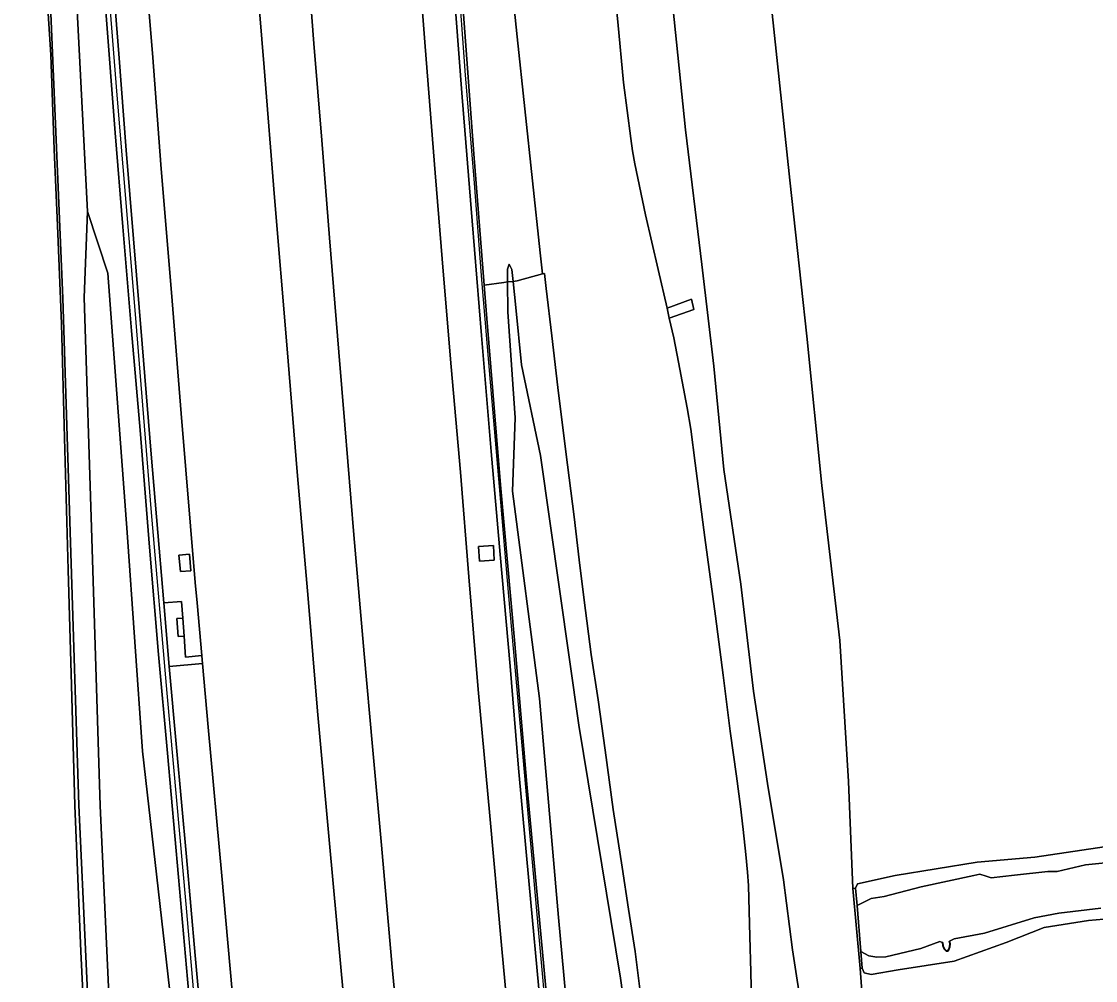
# Model space of a CAD drawing. Extents: x 157648 to 158502, y 379212 to 380938.
# Drawn here: x 157893.2 to 158010.4, y 380686.4 to 380791 of the extents above; entities that cross this region are included whole.
import ezdxf

# ---------------------------------------------------------------- set-up
doc = ezdxf.new("R2010")
doc.units = 0
for name, color, linetype in [('IMGEO_Berm_groen', 7, 'Continuous'), ('IMGEO_Geluidsscherm', 7, 'Continuous'), ('IMGEO_Grasland_overig', 7, 'Continuous'), ('IMGEO_Muur', 7, 'Continuous'), ('IMGEO_Oever', 7, 'Continuous'), ('IMGEO_Rijbaan_autosnelweg', 7, 'Continuous'), ('IMGEO_Rijbaan_autoweg', 7, 'Continuous'), ('IMGEO_Terreindeel_gesloten', 7, 'Continuous'), ('IMGEO_Terreindeel_open', 7, 'Continuous'), ('IMGEO_Waterloop', 7, 'Continuous')]:
    doc.layers.add(name, color=color, linetype=linetype)

msp = doc.modelspace()

# ---------------------------------------------------------------- linework, layer by layer
at = {"layer": 'IMGEO_Berm_groen'}
for points in [[(157903.32, 380673.07), (157901.84, 380705.46), (157900.92, 380734.65), (157900.08, 380760.91), (157900.44, 380770.29), (157898.99, 380798.62), (157895.26, 380851.26), (157893.88, 380851.15), (157893.82, 380848.42), (157893.78, 380848.05), (157893.25, 380843.13), (157894.62, 380825.35), (157896.18, 380797.98), (157897.76, 380760.82), (157898.6, 380734.18), (157899.5, 380705.53), (157901.02, 380672.54)], [(157936.26, 380801.46), (157937.27, 380788.29), (157938.37, 380774.52), (157939.25, 380763.33), (157940.09, 380753.33), (157941.12, 380741.86), (157942.04, 380730.44), (157943.06, 380718.17), (157944.33, 380704.37), (157945.59, 380690.26), (157946.75, 380677.69)], [(157903.04, 380798.05), (157903.86, 380787.47), (157904.67, 380776.98), (157905.47, 380767.31), (157906.4, 380755.85), (157907.39, 380743.82), (157908.25, 380733.58), (157908.76, 380727.62), (157910.68, 380727.75), (157910.85, 380725.94), (157910.99, 380723.97), (157911.13, 380721.69), (157912.91, 380721.88), (157912.39, 380727.59), (157912.19, 380729.84), (157910.66, 380748.26), (157909.67, 380760.54), (157908.43, 380775.4), (157907.57, 380787.07), (157906.46, 380800.66)], [(157934.86, 380675.26), (157933.67, 380687.87), (157932.52, 380701.19), (157931.53, 380711.95), (157930.62, 380722.03), (157929.5, 380735.03), (157928.5, 380747.02), (157927.85, 380754.93), (157926.84, 380767.43), (157926, 380778.07), (157925.12, 380788.61), (157924.22, 380800.61)], [(157898.99, 380798.62), (157900.44, 380770.29), (157902.68, 380763.55), (157904.78, 380735.26), (157906.46, 380711.42), (157910.07, 380679.49)], [(157957.48, 380798.56), (157958.27, 380790.96), (157958.91, 380784.35), (157959.68, 380778.25), (157959.88, 380776.89), (157960.14, 380775.49), (157961.3, 380769.93), (157962.69, 380763.96), (157963.64, 380759.74), (157966.31, 380760.73), (157966.57, 380759.58), (157963.88, 380758.67), (157964.37, 380756.51), (157964.91, 380753.86), (157965.84, 380748.87), (157966.23, 380746.53), (157966.7, 380742.84), (157967.76, 380734.73), (157968.92, 380726.14), (157969.75, 380719.71), (157970.54, 380713.6), (157971.23, 380708.72), (157971.64, 380705.4), (157971.93, 380702.87), (157972.25, 380700.15), (157972.42, 380698.24), (157972.54, 380696.77), (157972.66, 380691.22), (157972.79, 380687.37), (157972.91, 380680.85)], [(157901.02, 380672.54), (157899.5, 380705.53), (157898.6, 380734.18), (157897.76, 380760.82), (157896.18, 380797.98)], [(157918.72, 380797.94), (157919.7, 380786), (157920.83, 380771.81), (157922.19, 380755.76), (157923.35, 380741.45), (157924.5, 380728.07), (157925.54, 380715.79), (157926.8, 380701.76), (157928.04, 380688.26), (157929.59, 380671.26)], [(157949.81, 380683.94), (157948.62, 380696.9), (157947.46, 380709.57), (157946.52, 380720.7), (157945.44, 380732.86), (157944.48, 380744.11), (157943.41, 380756.77), (157942.38, 380769.28), (157941.29, 380782.76), (157940.27, 380796.12)], [(157895.95, 380795.3), (157896.43, 380787.36), (157896.8, 380777.03), (157897.18, 380768.77), (157897.6, 380758.02), (157897.92, 380745.59), (157898.33, 380731.19), (157898.7, 380718.63), (157899.07, 380705.51), (157899.73, 380689.57), (157900.29, 380677.74)], [(157978.46, 380682.46), (157977.33, 380689.75), (157976.35, 380697.38), (157974.61, 380707.89), (157973.06, 380717.96), (157971.68, 380729.63), (157969.85, 380742.15), (157968.74, 380753.42), (157967.43, 380764.49), (157965.65, 380779.18), (157964.27, 380792.66)], [(157964.27, 380792.66), (157965.65, 380779.18), (157967.43, 380764.49), (157968.74, 380753.42), (157969.85, 380742.15), (157971.68, 380729.63), (157973.06, 380717.96), (157974.61, 380707.89), (157976.35, 380697.38), (157977.33, 380689.75), (157978.46, 380682.46)], [(157975.03, 380792.56), (157977.04, 380773.69), (157978.88, 380756.7), (157980.52, 380740.4), (157982.49, 380723.5), (157983.43, 380708.11), (157983.92, 380696.44), (157984.2, 380696.5), (157984.42, 380696.96), (157988.53, 380697.86), (157997.45, 380699.31), (158003.74, 380699.86), (158012.3, 380701.13)], [(157985.33, 380679.39), (157984.72, 380687.74), (157983.92, 380696.44), (157983.43, 380708.11), (157982.49, 380723.5), (157980.52, 380740.4), (157978.88, 380756.7), (157977.04, 380773.69), (157975.03, 380792.56)], [(157912.4, 380674.94), (157911.36, 380686.57), (157910.38, 380697.67), (157909.17, 380711.22), (157908.18, 380721.96), (157907.2, 380733.67), (157906.18, 380746.43), (157905.25, 380757.26), (157904.31, 380768.63), (157903.47, 380778.85), (157902.44, 380792.14)], [(157960.73, 380685.21), (157960.16, 380689.59), (157959.45, 380694.2), (157958.74, 380698.78), (157957.77, 380705.06), (157956.89, 380711.55), (157956.12, 380717.04), (157955.37, 380721.96), (157954.62, 380727.91), (157954.06, 380732.29), (157953.52, 380736.97), (157952.61, 380744.06), (157951.73, 380751.1), (157951.07, 380756.71), (157950.47, 380761.87), (157950.28, 380763.54), (157950.05, 380763.47), (157947.31, 380762.71), (157946.86, 380762.66), (157947.15, 380759.83), (157947.78, 380753.56), (157949.85, 380743.66), (157954.01, 380714.28), (157958.56, 380686.67), (157962.74, 380656.75)], [(157916.44, 380682.82), (157915.08, 380697.85), (157913.61, 380714.06), (157912.99, 380721), (157909.36, 380720.68), (157910.15, 380711.83), (157911.24, 380699.9), (157912.2, 380689.15), (157913.19, 380677.93)], [(158015.46, 380693.46), (158009.61, 380692.98), (158004.77, 380692.21), (158000.61, 380690.58), (157994.96, 380688.54), (157988.85, 380687.59), (157985.92, 380687.08), (157985.13, 380687.25), (157984.93, 380687.77), (157984.72, 380687.74), (157985.33, 380679.39)]]:
    msp.add_lwpolyline(points, dxfattribs=at)
for points in [[(157912.77, 380556.96), (157920.65, 380571.15), (157920.06, 380576.61), (157918.28, 380592.86), (157917.1, 380607.46), (157914.73, 380630.43), (157912.46, 380653.74), (157910.07, 380679.49), (157906.46, 380711.42), (157904.78, 380735.26), (157902.68, 380763.55), (157900.44, 380770.29), (157900.08, 380760.91), (157900.92, 380734.65), (157901.84, 380705.46), (157903.32, 380673.07), (157904.87, 380644.77), (157907.01, 380616.87), (157910.08, 380584.93), (157910.62, 380582.12), (157910.79, 380580.89)], [(157963.68, 380573.66), (157973, 380577.5), (157968.55, 380611.33), (157966.74, 380629.31), (157962.74, 380656.75), (157958.56, 380686.67), (157954.01, 380714.28), (157949.85, 380743.66), (157947.78, 380753.56), (157947.15, 380759.83), (157946.86, 380762.66), (157946.26, 380762.6), (157946.3, 380759.34), (157947.08, 380747.79), (157946.78, 380739.77), (157949.73, 380717.17), (157951.81, 380693.3), (157954.14, 380668.15), (157956.24, 380643.69), (157959.04, 380618.46), (157961.9, 380593.1)], [(157963.88, 380758.67), (157966.57, 380759.58), (157966.31, 380760.73), (157963.64, 380759.74)], [(157910.57, 380731.01), (157910.4, 380732.82), (157911.56, 380732.92), (157911.73, 380731.11)], [(157943.09, 380733.75), (157944.71, 380733.86), (157944.81, 380732.25), (157943.2, 380732.15)]]:
    msp.add_lwpolyline(points, close=True, dxfattribs=at)
at = {"layer": 'IMGEO_Geluidsscherm'}
for points in [[(157960.64, 380579.46), (157959.49, 380590.89), (157958.37, 380602.16), (157957.39, 380611.34), (157956.38, 380621.66), (157955.1, 380633.86), (157953.87, 380646.76), (157952.83, 380657.75), (157951.69, 380669.23), (157950.67, 380680.35), (157949.64, 380691.98), (157948.56, 380703.8), (157947.64, 380714.47), (157946.38, 380728.35), (157945.39, 380740.3), (157944.41, 380751.68), (157943.46, 380762.82), (157942.61, 380773.84), (157941.66, 380785.15), (157940.83, 380796.67), (157939.93, 380807.16)], [(157902.01, 380803.65), (157903.65, 380782.99), (157905.6, 380759.51), (157907.38, 380737.46), (157909.1, 380717.77), (157911.17, 380694.74), (157912.99, 380673.75), (157914.91, 380653.75), (157917.11, 380631.09), (157919.28, 380609.77), (157921.68, 380586.78), (157922.65, 380578.47)]]:
    msp.add_lwpolyline(points, dxfattribs=at)
at = {"layer": 'IMGEO_Grasland_overig'}
for points in [[(157941.36, 380792.77), (157942.58, 380776.59), (157943.7, 380762.26), (157945.83, 380762.55), (157946.26, 380762.6), (157946.24, 380764.01), (157946.44, 380764.54), (157946.73, 380763.96), (157946.86, 380762.66), (157947.31, 380762.71), (157950.05, 380763.47), (157949.81, 380765.79), (157947.3, 380789.35), (157945.52, 380806.61)], [(157954.14, 380668.15), (157951.81, 380693.3), (157949.73, 380717.17), (157946.78, 380739.77), (157947.08, 380747.79), (157946.3, 380759.34), (157946.26, 380762.6), (157945.83, 380762.55), (157943.7, 380762.26), (157943.99, 380758.61), (157945.49, 380740.46), (157947.02, 380723.55), (157948.35, 380707.84), (157949.76, 380692.62), (157951.58, 380673.08)]]:
    msp.add_lwpolyline(points, dxfattribs=at)
msp.add_lwpolyline([(157946.26, 380762.6), (157946.86, 380762.66), (157946.73, 380763.96), (157946.44, 380764.54), (157946.24, 380764.01)], close=True, dxfattribs=at)
at = {"layer": 'IMGEO_Muur'}
for points in [[(157913.19, 380677.93), (157912.2, 380689.15), (157911.24, 380699.9), (157910.15, 380711.83), (157909.36, 380720.68), (157908.76, 380727.62), (157908.25, 380733.58), (157907.39, 380743.82), (157906.4, 380755.85), (157905.47, 380767.31), (157904.67, 380776.98), (157903.86, 380787.47), (157903.04, 380798.05)], [(157940.27, 380796.12), (157941.29, 380782.76), (157942.38, 380769.28), (157943.41, 380756.77), (157944.48, 380744.11), (157945.44, 380732.86), (157946.52, 380720.7), (157947.46, 380709.57), (157948.62, 380696.9), (157949.81, 380683.94)], [(157951.58, 380673.08), (157949.76, 380692.62), (157948.35, 380707.84), (157947.02, 380723.55), (157945.49, 380740.46), (157943.99, 380758.61), (157943.7, 380762.26), (157942.58, 380776.59), (157941.36, 380792.77)], [(157902.44, 380792.14), (157903.47, 380778.85), (157904.31, 380768.63), (157905.25, 380757.26), (157906.18, 380746.43), (157907.2, 380733.67), (157908.18, 380721.96), (157909.17, 380711.22), (157910.38, 380697.67), (157911.36, 380686.57), (157912.4, 380674.94)]]:
    msp.add_lwpolyline(points, dxfattribs=at)
for points in [[(157984.36, 380694.58), (157984.2, 380696.5), (157983.92, 380696.44), (157984.72, 380687.74), (157984.93, 380687.77), (157984.78, 380689.57)], [(157993.68, 380690.55), (157993.7, 380690.2), (157993.86, 380689.84), (157994.07, 380689.62), (157994.26, 380689.61), (157994.37, 380689.78), (157994.48, 380690.07), (157994.53, 380690.45), (157994.43, 380690.69), (157994.39, 380690.67), (157994.48, 380690.44), (157994.43, 380690.09), (157994.33, 380689.8), (157994.23, 380689.66), (157994.1, 380689.67), (157993.9, 380689.87), (157993.75, 380690.21), (157993.73, 380690.55)]]:
    msp.add_lwpolyline(points, close=True, dxfattribs=at)
at = {"layer": 'IMGEO_Oever'}
for points in [[(158012.3, 380701.13), (158003.74, 380699.86), (157997.45, 380699.31), (157988.53, 380697.86), (157984.42, 380696.96), (157984.2, 380696.5), (157984.36, 380694.58), (157985.9, 380695.36), (157987.33, 380695.59), (157991.34, 380696.64), (157997.11, 380697.86), (157997.76, 380698.02), (157998.43, 380697.8), (157998.97, 380697.62), (158001.54, 380697.91), (158005.18, 380698.29), (158006.2, 380698.3), (158009.29, 380699.02), (158012.88, 380699.4)], [(158010.95, 380694.3), (158006.38, 380693.75), (158003.69, 380693.27), (157998.25, 380691.59), (157994.95, 380690.96), (157994.43, 380690.69), (157994.53, 380690.45), (157994.48, 380690.07), (157994.37, 380689.78), (157994.26, 380689.61), (157994.07, 380689.62), (157993.86, 380689.84), (157993.7, 380690.2), (157993.68, 380690.55), (157993.58, 380690.61), (157993.39, 380690.66), (157991.33, 380689.92), (157987.52, 380689), (157986.53, 380688.96), (157985.66, 380689.12), (157984.78, 380689.57), (157984.93, 380687.77), (157985.13, 380687.25), (157985.92, 380687.08), (157988.85, 380687.59), (157994.96, 380688.54), (158000.61, 380690.58), (158004.77, 380692.21), (158009.61, 380692.98), (158015.46, 380693.46)]]:
    msp.add_lwpolyline(points, dxfattribs=at)
at = {"layer": 'IMGEO_Rijbaan_autosnelweg'}
for points in [[(157946.75, 380677.69), (157945.59, 380690.26), (157944.33, 380704.37), (157943.06, 380718.17), (157942.04, 380730.44), (157941.12, 380741.86), (157940.09, 380753.33), (157939.25, 380763.33), (157938.37, 380774.52), (157937.27, 380788.29), (157936.26, 380801.46)], [(157906.46, 380800.66), (157907.57, 380787.07), (157908.43, 380775.4), (157909.67, 380760.54), (157910.66, 380748.26), (157912.19, 380729.84), (157912.39, 380727.59), (157912.91, 380721.88), (157912.95, 380721.4), (157912.99, 380721), (157913.61, 380714.06), (157915.08, 380697.85), (157916.44, 380682.82)], [(157924.22, 380800.61), (157925.12, 380788.61), (157926, 380778.07), (157926.84, 380767.43), (157927.85, 380754.93), (157928.5, 380747.02), (157929.5, 380735.03), (157930.62, 380722.03), (157931.53, 380711.95), (157932.52, 380701.19), (157933.67, 380687.87), (157934.86, 380675.26)], [(157929.59, 380671.26), (157928.04, 380688.26), (157926.8, 380701.76), (157925.54, 380715.79), (157924.5, 380728.07), (157923.35, 380741.45), (157922.19, 380755.76), (157920.83, 380771.81), (157919.7, 380786), (157918.72, 380797.94)]]:
    msp.add_lwpolyline(points, dxfattribs=at)
at = {"layer": 'IMGEO_Rijbaan_autoweg'}
for points in [[(157945.52, 380806.61), (157947.3, 380789.35), (157949.81, 380765.79), (157950.05, 380763.47), (157950.28, 380763.54), (157950.47, 380761.87), (157951.07, 380756.71), (157951.73, 380751.1), (157952.61, 380744.06), (157953.52, 380736.97), (157954.06, 380732.29), (157954.62, 380727.91), (157955.37, 380721.96), (157956.12, 380717.04), (157956.89, 380711.55), (157957.77, 380705.06), (157958.74, 380698.78), (157959.45, 380694.2), (157960.16, 380689.59), (157960.73, 380685.21)], [(157972.91, 380680.85), (157972.79, 380687.37), (157972.66, 380691.22), (157972.54, 380696.77), (157972.42, 380698.24), (157972.25, 380700.15), (157971.93, 380702.87), (157971.64, 380705.4), (157971.23, 380708.72), (157970.54, 380713.6), (157969.75, 380719.71), (157968.92, 380726.14), (157967.76, 380734.73), (157966.7, 380742.84), (157966.23, 380746.53), (157965.84, 380748.87), (157964.91, 380753.86), (157964.37, 380756.51), (157963.88, 380758.67), (157963.64, 380759.74), (157962.69, 380763.96), (157961.3, 380769.93), (157960.14, 380775.49), (157959.88, 380776.89), (157959.68, 380778.25), (157958.91, 380784.35), (157958.27, 380790.96), (157957.48, 380798.56)], [(157900.29, 380677.74), (157899.73, 380689.57), (157899.07, 380705.51), (157898.7, 380718.63), (157898.33, 380731.19), (157897.92, 380745.59), (157897.6, 380758.02), (157897.18, 380768.77), (157896.8, 380777.03), (157896.43, 380787.36), (157895.95, 380795.3)]]:
    msp.add_lwpolyline(points, dxfattribs=at)
at = {"layer": 'IMGEO_Terreindeel_gesloten'}
for points in [[(157910.57, 380731.01), (157911.73, 380731.11), (157911.56, 380732.92), (157910.4, 380732.82)], [(157943.09, 380733.75), (157943.2, 380732.15), (157944.81, 380732.25), (157944.71, 380733.86)]]:
    msp.add_lwpolyline(points, close=True, dxfattribs=at)
at = {"layer": 'IMGEO_Terreindeel_open'}
for points in [[(157910.85, 380725.94), (157910.68, 380727.75), (157908.76, 380727.62), (157909.36, 380720.68), (157912.99, 380721), (157912.95, 380721.4), (157912.91, 380721.88), (157911.13, 380721.69), (157910.99, 380723.97), (157910.32, 380723.92), (157910.18, 380725.89)], [(157910.99, 380723.97), (157910.85, 380725.94), (157910.18, 380725.89), (157910.32, 380723.92)]]:
    msp.add_lwpolyline(points, close=True, dxfattribs=at)
at = {"layer": 'IMGEO_Waterloop'}
msp.add_lwpolyline([(158012.88, 380699.4), (158009.29, 380699.02), (158006.2, 380698.3), (158005.18, 380698.29), (158001.54, 380697.91), (157998.97, 380697.62), (157998.43, 380697.8), (157997.76, 380698.02), (157997.11, 380697.86), (157991.34, 380696.64), (157987.33, 380695.59), (157985.9, 380695.36), (157984.36, 380694.58), (157984.78, 380689.57), (157985.66, 380689.12), (157986.53, 380688.96), (157987.52, 380689), (157991.33, 380689.92), (157993.39, 380690.66), (157993.58, 380690.61), (157993.68, 380690.55), (157993.73, 380690.55), (157993.75, 380690.21), (157993.9, 380689.87), (157994.1, 380689.67), (157994.23, 380689.66), (157994.33, 380689.8), (157994.43, 380690.09), (157994.48, 380690.44), (157994.39, 380690.67), (157994.43, 380690.69), (157994.95, 380690.96), (157998.25, 380691.59), (158003.69, 380693.27), (158006.38, 380693.75), (158010.95, 380694.3)], dxfattribs=at)

doc.saveas('drawing.dxf')
